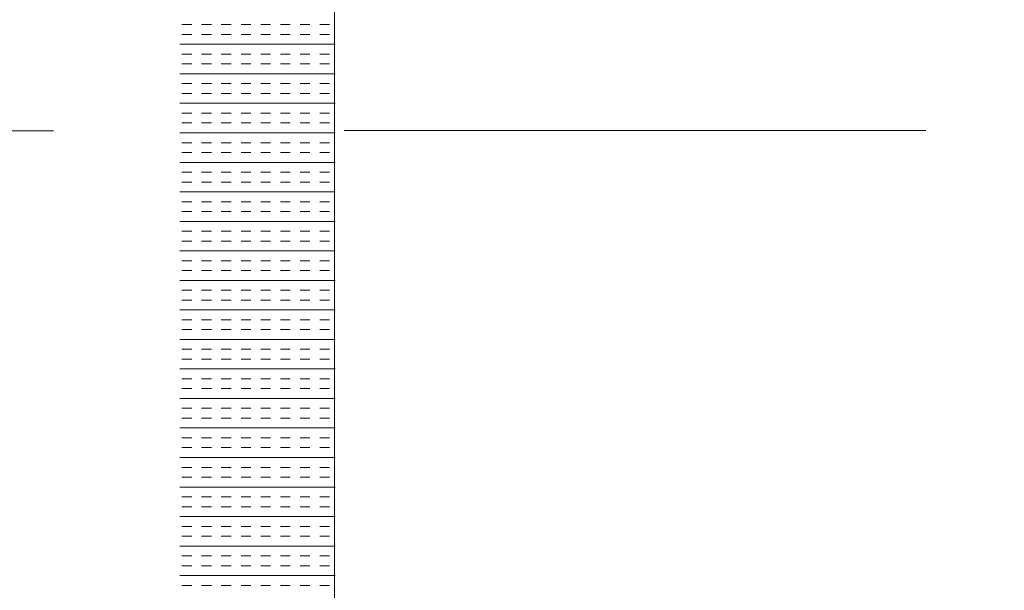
# Model space of a CAD drawing. Extents: x 3940905 to 4145695, y 925352 to 1109797.
# Tile 726 of 1056: x 4038346 to 4038663, y 1097476 to 1097660. Entities that reach past the tile are written whole.
import ezdxf

# ---------------------------------------------------------------- set-up
doc = ezdxf.new("R2010")
doc.units = 0
doc.header["$LTSCALE"] = 750
doc.header["$MEASUREMENT"] = 0
doc.linetypes.add('DASHED2', pattern=[0.375, 0.25, -0.125])
doc.layers.add('BEAM', color=104, linetype='CONTINUOUS', lineweight=0)
doc.layers.add('CKD Equipments', color=252, linetype='CONTINUOUS', lineweight=0)

# ---------------------------------------------------------------- blocks, each defined once
blk = doc.blocks.new('GDXGDRG')
at = {"layer": 'BEAM', "linetype": 'DASHED2'}
blk.add_line((3974227.01, 1043339.91), (3965437.49, 1043337.77), dxfattribs=at)

msp = doc.modelspace()

# ---------------------------------------------------------------- linework, layer by layer
at = {"layer": 'CKD Equipments'}
msp.add_line((4038447.17, 1097871.2, 10238.7), (4038447.17, 1097407.2, 10238.7), dxfattribs=at)
at = {"layer": 'CKD Equipments', "color": 4, "linetype": 'Continuous'}
for p, q in [((4038401.16, 1097658.76, 9913.53), (4038397.99, 1097658.76, 9913.53)), ((4038407.51, 1097658.76, 9913.53), (4038404.34, 1097658.76, 9913.53)), ((4038413.86, 1097658.76, 9913.53), (4038410.69, 1097658.76, 9913.53)), ((4038420.21, 1097658.76, 9913.53), (4038417.04, 1097658.76, 9913.53)), ((4038426.56, 1097658.76, 9913.53), (4038423.39, 1097658.76, 9913.53)), ((4038432.91, 1097658.76, 9913.53), (4038429.74, 1097658.76, 9913.53)), ((4038439.26, 1097658.76, 9913.53), (4038436.09, 1097658.76, 9913.53)), ((4038445.61, 1097658.76, 9913.53), (4038442.44, 1097658.76, 9913.53)), ((4038401.16, 1097655.59, 9913.53), (4038397.99, 1097655.59, 9913.53)), ((4038407.51, 1097655.59, 9913.53), (4038404.34, 1097655.59, 9913.53)), ((4038413.86, 1097655.59, 9913.53), (4038410.69, 1097655.59, 9913.53)), ((4038420.21, 1097655.59, 9913.53), (4038417.04, 1097655.59, 9913.53)), ((4038426.56, 1097655.59, 9913.53), (4038423.39, 1097655.59, 9913.53)), ((4038432.91, 1097655.59, 9913.53), (4038429.74, 1097655.59, 9913.53)), ((4038439.26, 1097655.59, 9913.53), (4038436.09, 1097655.59, 9913.53)), ((4038445.61, 1097655.59, 9913.53), (4038442.44, 1097655.59, 9913.53)), ((4038447.36, 1097652.41, 9913.53), (4038397.36, 1097652.41, 9913.53)), ((4038401.16, 1097649.24, 9913.53), (4038397.99, 1097649.24, 9913.53)), ((4038407.51, 1097649.24, 9913.53), (4038404.34, 1097649.24, 9913.53)), ((4038413.86, 1097649.24, 9913.53), (4038410.69, 1097649.24, 9913.53)), ((4038420.21, 1097649.24, 9913.53), (4038417.04, 1097649.24, 9913.53)), ((4038426.56, 1097649.24, 9913.53), (4038423.39, 1097649.24, 9913.53)), ((4038432.91, 1097649.24, 9913.53), (4038429.74, 1097649.24, 9913.53)), ((4038439.26, 1097649.24, 9913.53), (4038436.09, 1097649.24, 9913.53)), ((4038445.61, 1097649.24, 9913.53), (4038442.44, 1097649.24, 9913.53)), ((4038401.16, 1097646.06, 9913.53), (4038397.99, 1097646.06, 9913.53)), ((4038407.51, 1097646.06, 9913.53), (4038404.34, 1097646.06, 9913.53)), ((4038413.86, 1097646.06, 9913.53), (4038410.69, 1097646.06, 9913.53)), ((4038420.21, 1097646.06, 9913.53), (4038417.04, 1097646.06, 9913.53)), ((4038426.56, 1097646.06, 9913.53), (4038423.39, 1097646.06, 9913.53)), ((4038432.91, 1097646.06, 9913.53), (4038429.74, 1097646.06, 9913.53)), ((4038439.26, 1097646.06, 9913.53), (4038436.09, 1097646.06, 9913.53)), ((4038445.61, 1097646.06, 9913.53), (4038442.44, 1097646.06, 9913.53)), ((4038447.36, 1097642.89, 9913.53), (4038397.36, 1097642.89, 9913.53)), ((4038401.16, 1097639.71, 9913.53), (4038397.99, 1097639.71, 9913.53)), ((4038407.51, 1097639.71, 9913.53), (4038404.34, 1097639.71, 9913.53)), ((4038413.86, 1097639.71, 9913.53), (4038410.69, 1097639.71, 9913.53)), ((4038420.21, 1097639.71, 9913.53), (4038417.04, 1097639.71, 9913.53)), ((4038426.56, 1097639.71, 9913.53), (4038423.39, 1097639.71, 9913.53)), ((4038432.91, 1097639.71, 9913.53), (4038429.74, 1097639.71, 9913.53)), ((4038439.26, 1097639.71, 9913.53), (4038436.09, 1097639.71, 9913.53)), ((4038445.61, 1097639.71, 9913.53), (4038442.44, 1097639.71, 9913.53)), ((4038401.16, 1097636.54, 9913.53), (4038397.99, 1097636.54, 9913.53)), ((4038407.51, 1097636.54, 9913.53), (4038404.34, 1097636.54, 9913.53)), ((4038413.86, 1097636.54, 9913.53), (4038410.69, 1097636.54, 9913.53)), ((4038420.21, 1097636.54, 9913.53), (4038417.04, 1097636.54, 9913.53)), ((4038426.56, 1097636.54, 9913.53), (4038423.39, 1097636.54, 9913.53)), ((4038432.91, 1097636.54, 9913.53), (4038429.74, 1097636.54, 9913.53)), ((4038439.26, 1097636.54, 9913.53), (4038436.09, 1097636.54, 9913.53)), ((4038445.61, 1097636.54, 9913.53), (4038442.44, 1097636.54, 9913.53)), ((4038447.36, 1097633.36, 9913.53), (4038397.36, 1097633.36, 9913.53)), ((4038401.16, 1097630.19, 9913.53), (4038397.99, 1097630.19, 9913.53)), ((4038407.51, 1097630.19, 9913.53), (4038404.34, 1097630.19, 9913.53)), ((4038413.86, 1097630.19, 9913.53), (4038410.69, 1097630.19, 9913.53)), ((4038420.21, 1097630.19, 9913.53), (4038417.04, 1097630.19, 9913.53)), ((4038426.56, 1097630.19, 9913.53), (4038423.39, 1097630.19, 9913.53)), ((4038432.91, 1097630.19, 9913.53), (4038429.74, 1097630.19, 9913.53)), ((4038439.26, 1097630.19, 9913.53), (4038436.09, 1097630.19, 9913.53)), ((4038445.61, 1097630.19, 9913.53), (4038442.44, 1097630.19, 9913.53)), ((4038401.16, 1097627.01, 9913.53), (4038397.99, 1097627.01, 9913.53)), ((4038407.51, 1097627.01, 9913.53), (4038404.34, 1097627.01, 9913.53)), ((4038413.86, 1097627.01, 9913.53), (4038410.69, 1097627.01, 9913.53)), ((4038420.21, 1097627.01, 9913.53), (4038417.04, 1097627.01, 9913.53)), ((4038426.56, 1097627.01, 9913.53), (4038423.39, 1097627.01, 9913.53)), ((4038432.91, 1097627.01, 9913.53), (4038429.74, 1097627.01, 9913.53)), ((4038439.26, 1097627.01, 9913.53), (4038436.09, 1097627.01, 9913.53)), ((4038445.61, 1097627.01, 9913.53), (4038442.44, 1097627.01, 9913.53)), ((4038447.36, 1097623.84, 9913.53), (4038397.36, 1097623.84, 9913.53)), ((4038401.16, 1097620.66, 9913.53), (4038397.99, 1097620.66, 9913.53)), ((4038407.51, 1097620.66, 9913.53), (4038404.34, 1097620.66, 9913.53)), ((4038413.86, 1097620.66, 9913.53), (4038410.69, 1097620.66, 9913.53)), ((4038420.21, 1097620.66, 9913.53), (4038417.04, 1097620.66, 9913.53)), ((4038426.56, 1097620.66, 9913.53), (4038423.39, 1097620.66, 9913.53)), ((4038432.91, 1097620.66, 9913.53), (4038429.74, 1097620.66, 9913.53)), ((4038439.26, 1097620.66, 9913.53), (4038436.09, 1097620.66, 9913.53)), ((4038445.61, 1097620.66, 9913.53), (4038442.44, 1097620.66, 9913.53)), ((4038401.16, 1097617.49, 9913.53), (4038397.99, 1097617.49, 9913.53)), ((4038407.51, 1097617.49, 9913.53), (4038404.34, 1097617.49, 9913.53)), ((4038413.86, 1097617.49, 9913.53), (4038410.69, 1097617.49, 9913.53)), ((4038420.21, 1097617.49, 9913.53), (4038417.04, 1097617.49, 9913.53)), ((4038426.56, 1097617.49, 9913.53), (4038423.39, 1097617.49, 9913.53)), ((4038432.91, 1097617.49, 9913.53), (4038429.74, 1097617.49, 9913.53)), ((4038439.26, 1097617.49, 9913.53), (4038436.09, 1097617.49, 9913.53)), ((4038445.61, 1097617.49, 9913.53), (4038442.44, 1097617.49, 9913.53)), ((4038447.36, 1097614.31, 9913.53), (4038397.36, 1097614.31, 9913.53)), ((4038401.16, 1097611.14, 9913.53), (4038397.99, 1097611.14, 9913.53)), ((4038407.51, 1097611.14, 9913.53), (4038404.34, 1097611.14, 9913.53)), ((4038413.86, 1097611.14, 9913.53), (4038410.69, 1097611.14, 9913.53)), ((4038420.21, 1097611.14, 9913.53), (4038417.04, 1097611.14, 9913.53)), ((4038426.56, 1097611.14, 9913.53), (4038423.39, 1097611.14, 9913.53)), ((4038432.91, 1097611.14, 9913.53), (4038429.74, 1097611.14, 9913.53)), ((4038439.26, 1097611.14, 9913.53), (4038436.09, 1097611.14, 9913.53)), ((4038445.61, 1097611.14, 9913.53), (4038442.44, 1097611.14, 9913.53)), ((4038401.16, 1097607.96, 9913.53), (4038397.99, 1097607.96, 9913.53)), ((4038407.51, 1097607.96, 9913.53), (4038404.34, 1097607.96, 9913.53)), ((4038413.86, 1097607.96, 9913.53), (4038410.69, 1097607.96, 9913.53)), ((4038420.21, 1097607.96, 9913.53), (4038417.04, 1097607.96, 9913.53)), ((4038426.56, 1097607.96, 9913.53), (4038423.39, 1097607.96, 9913.53)), ((4038432.91, 1097607.96, 9913.53), (4038429.74, 1097607.96, 9913.53)), ((4038439.26, 1097607.96, 9913.53), (4038436.09, 1097607.96, 9913.53)), ((4038445.61, 1097607.96, 9913.53), (4038442.44, 1097607.96, 9913.53)), ((4038447.36, 1097604.79, 9913.53), (4038397.36, 1097604.79, 9913.53)), ((4038401.16, 1097601.61, 9913.53), (4038397.99, 1097601.61, 9913.53)), ((4038407.51, 1097601.61, 9913.53), (4038404.34, 1097601.61, 9913.53)), ((4038413.86, 1097601.61, 9913.53), (4038410.69, 1097601.61, 9913.53)), ((4038420.21, 1097601.61, 9913.53), (4038417.04, 1097601.61, 9913.53)), ((4038426.56, 1097601.61, 9913.53), (4038423.39, 1097601.61, 9913.53)), ((4038432.91, 1097601.61, 9913.53), (4038429.74, 1097601.61, 9913.53)), ((4038439.26, 1097601.61, 9913.53), (4038436.09, 1097601.61, 9913.53)), ((4038445.61, 1097601.61, 9913.53), (4038442.44, 1097601.61, 9913.53)), ((4038401.16, 1097598.44, 9913.53), (4038397.99, 1097598.44, 9913.53)), ((4038407.51, 1097598.44, 9913.53), (4038404.34, 1097598.44, 9913.53)), ((4038413.86, 1097598.44, 9913.53), (4038410.69, 1097598.44, 9913.53)), ((4038420.21, 1097598.44, 9913.53), (4038417.04, 1097598.44, 9913.53)), ((4038426.56, 1097598.44, 9913.53), (4038423.39, 1097598.44, 9913.53)), ((4038432.91, 1097598.44, 9913.53), (4038429.74, 1097598.44, 9913.53)), ((4038439.26, 1097598.44, 9913.53), (4038436.09, 1097598.44, 9913.53)), ((4038445.61, 1097598.44, 9913.53), (4038442.44, 1097598.44, 9913.53)), ((4038447.36, 1097595.26, 9913.53), (4038397.36, 1097595.26, 9913.53)), ((4038401.16, 1097592.09, 9913.53), (4038397.99, 1097592.09, 9913.53)), ((4038407.51, 1097592.09, 9913.53), (4038404.34, 1097592.09, 9913.53)), ((4038413.86, 1097592.09, 9913.53), (4038410.69, 1097592.09, 9913.53)), ((4038420.21, 1097592.09, 9913.53), (4038417.04, 1097592.09, 9913.53)), ((4038426.56, 1097592.09, 9913.53), (4038423.39, 1097592.09, 9913.53)), ((4038432.91, 1097592.09, 9913.53), (4038429.74, 1097592.09, 9913.53)), ((4038439.26, 1097592.09, 9913.53), (4038436.09, 1097592.09, 9913.53)), ((4038445.61, 1097592.09, 9913.53), (4038442.44, 1097592.09, 9913.53)), ((4038401.16, 1097588.91, 9913.53), (4038397.99, 1097588.91, 9913.53)), ((4038407.51, 1097588.91, 9913.53), (4038404.34, 1097588.91, 9913.53)), ((4038413.86, 1097588.91, 9913.53), (4038410.69, 1097588.91, 9913.53)), ((4038420.21, 1097588.91, 9913.53), (4038417.04, 1097588.91, 9913.53)), ((4038426.56, 1097588.91, 9913.53), (4038423.39, 1097588.91, 9913.53)), ((4038432.91, 1097588.91, 9913.53), (4038429.74, 1097588.91, 9913.53)), ((4038439.26, 1097588.91, 9913.53), (4038436.09, 1097588.91, 9913.53)), ((4038445.61, 1097588.91, 9913.53), (4038442.44, 1097588.91, 9913.53)), ((4038447.36, 1097585.74, 9913.53), (4038397.36, 1097585.74, 9913.53)), ((4038401.16, 1097582.56, 9913.53), (4038397.99, 1097582.56, 9913.53)), ((4038407.51, 1097582.56, 9913.53), (4038404.34, 1097582.56, 9913.53)), ((4038413.86, 1097582.56, 9913.53), (4038410.69, 1097582.56, 9913.53)), ((4038420.21, 1097582.56, 9913.53), (4038417.04, 1097582.56, 9913.53)), ((4038426.56, 1097582.56, 9913.53), (4038423.39, 1097582.56, 9913.53)), ((4038432.91, 1097582.56, 9913.53), (4038429.74, 1097582.56, 9913.53)), ((4038439.26, 1097582.56, 9913.53), (4038436.09, 1097582.56, 9913.53)), ((4038445.61, 1097582.56, 9913.53), (4038442.44, 1097582.56, 9913.53)), ((4038401.16, 1097579.39, 9913.53), (4038397.99, 1097579.39, 9913.53)), ((4038407.51, 1097579.39, 9913.53), (4038404.34, 1097579.39, 9913.53)), ((4038413.86, 1097579.39, 9913.53), (4038410.69, 1097579.39, 9913.53)), ((4038420.21, 1097579.39, 9913.53), (4038417.04, 1097579.39, 9913.53)), ((4038426.56, 1097579.39, 9913.53), (4038423.39, 1097579.39, 9913.53)), ((4038432.91, 1097579.39, 9913.53), (4038429.74, 1097579.39, 9913.53)), ((4038439.26, 1097579.39, 9913.53), (4038436.09, 1097579.39, 9913.53)), ((4038445.61, 1097579.39, 9913.53), (4038442.44, 1097579.39, 9913.53)), ((4038447.36, 1097576.21, 9913.53), (4038397.36, 1097576.21, 9913.53)), ((4038401.16, 1097573.04, 9913.53), (4038397.99, 1097573.04, 9913.53)), ((4038407.51, 1097573.04, 9913.53), (4038404.34, 1097573.04, 9913.53)), ((4038413.86, 1097573.04, 9913.53), (4038410.69, 1097573.04, 9913.53)), ((4038420.21, 1097573.04, 9913.53), (4038417.04, 1097573.04, 9913.53)), ((4038426.56, 1097573.04, 9913.53), (4038423.39, 1097573.04, 9913.53)), ((4038432.91, 1097573.04, 9913.53), (4038429.74, 1097573.04, 9913.53)), ((4038439.26, 1097573.04, 9913.53), (4038436.09, 1097573.04, 9913.53)), ((4038445.61, 1097573.04, 9913.53), (4038442.44, 1097573.04, 9913.53)), ((4038401.16, 1097569.86, 9913.53), (4038397.99, 1097569.86, 9913.53)), ((4038407.51, 1097569.86, 9913.53), (4038404.34, 1097569.86, 9913.53)), ((4038413.86, 1097569.86, 9913.53), (4038410.69, 1097569.86, 9913.53)), ((4038420.21, 1097569.86, 9913.53), (4038417.04, 1097569.86, 9913.53)), ((4038426.56, 1097569.86, 9913.53), (4038423.39, 1097569.86, 9913.53)), ((4038432.91, 1097569.86, 9913.53), (4038429.74, 1097569.86, 9913.53)), ((4038439.26, 1097569.86, 9913.53), (4038436.09, 1097569.86, 9913.53)), ((4038445.61, 1097569.86, 9913.53), (4038442.44, 1097569.86, 9913.53)), ((4038447.36, 1097566.69, 9913.53), (4038397.36, 1097566.69, 9913.53)), ((4038401.16, 1097563.51, 9913.53), (4038397.99, 1097563.51, 9913.53)), ((4038407.51, 1097563.51, 9913.53), (4038404.34, 1097563.51, 9913.53)), ((4038413.86, 1097563.51, 9913.53), (4038410.69, 1097563.51, 9913.53)), ((4038420.21, 1097563.51, 9913.53), (4038417.04, 1097563.51, 9913.53)), ((4038426.56, 1097563.51, 9913.53), (4038423.39, 1097563.51, 9913.53)), ((4038432.91, 1097563.51, 9913.53), (4038429.74, 1097563.51, 9913.53)), ((4038439.26, 1097563.51, 9913.53), (4038436.09, 1097563.51, 9913.53)), ((4038445.61, 1097563.51, 9913.53), (4038442.44, 1097563.51, 9913.53)), ((4038401.16, 1097560.34, 9913.53), (4038397.99, 1097560.34, 9913.53)), ((4038407.51, 1097560.34, 9913.53), (4038404.34, 1097560.34, 9913.53)), ((4038413.86, 1097560.34, 9913.53), (4038410.69, 1097560.34, 9913.53)), ((4038420.21, 1097560.34, 9913.53), (4038417.04, 1097560.34, 9913.53)), ((4038426.56, 1097560.34, 9913.53), (4038423.39, 1097560.34, 9913.53)), ((4038432.91, 1097560.34, 9913.53), (4038429.74, 1097560.34, 9913.53)), ((4038439.26, 1097560.34, 9913.53), (4038436.09, 1097560.34, 9913.53)), ((4038445.61, 1097560.34, 9913.53), (4038442.44, 1097560.34, 9913.53)), ((4038447.36, 1097557.16, 9913.53), (4038397.36, 1097557.16, 9913.53)), ((4038401.16, 1097553.99, 9913.53), (4038397.99, 1097553.99, 9913.53)), ((4038407.51, 1097553.99, 9913.53), (4038404.34, 1097553.99, 9913.53)), ((4038413.86, 1097553.99, 9913.53), (4038410.69, 1097553.99, 9913.53)), ((4038420.21, 1097553.99, 9913.53), (4038417.04, 1097553.99, 9913.53)), ((4038426.56, 1097553.99, 9913.53), (4038423.39, 1097553.99, 9913.53)), ((4038432.91, 1097553.99, 9913.53), (4038429.74, 1097553.99, 9913.53)), ((4038439.26, 1097553.99, 9913.53), (4038436.09, 1097553.99, 9913.53)), ((4038445.61, 1097553.99, 9913.53), (4038442.44, 1097553.99, 9913.53)), ((4038401.16, 1097550.81, 9913.53), (4038397.99, 1097550.81, 9913.53)), ((4038407.51, 1097550.81, 9913.53), (4038404.34, 1097550.81, 9913.53)), ((4038413.86, 1097550.81, 9913.53), (4038410.69, 1097550.81, 9913.53)), ((4038420.21, 1097550.81, 9913.53), (4038417.04, 1097550.81, 9913.53)), ((4038426.56, 1097550.81, 9913.53), (4038423.39, 1097550.81, 9913.53)), ((4038432.91, 1097550.81, 9913.53), (4038429.74, 1097550.81, 9913.53)), ((4038439.26, 1097550.81, 9913.53), (4038436.09, 1097550.81, 9913.53)), ((4038445.61, 1097550.81, 9913.53), (4038442.44, 1097550.81, 9913.53)), ((4038447.36, 1097547.64, 9913.53), (4038397.36, 1097547.64, 9913.53)), ((4038401.16, 1097544.46, 9913.53), (4038397.99, 1097544.46, 9913.53)), ((4038407.51, 1097544.46, 9913.53), (4038404.34, 1097544.46, 9913.53)), ((4038413.86, 1097544.46, 9913.53), (4038410.69, 1097544.46, 9913.53)), ((4038420.21, 1097544.46, 9913.53), (4038417.04, 1097544.46, 9913.53)), ((4038426.56, 1097544.46, 9913.53), (4038423.39, 1097544.46, 9913.53)), ((4038432.91, 1097544.46, 9913.53), (4038429.74, 1097544.46, 9913.53)), ((4038439.26, 1097544.46, 9913.53), (4038436.09, 1097544.46, 9913.53)), ((4038445.61, 1097544.46, 9913.53), (4038442.44, 1097544.46, 9913.53)), ((4038401.16, 1097541.29, 9913.53), (4038397.99, 1097541.29, 9913.53)), ((4038407.51, 1097541.29, 9913.53), (4038404.34, 1097541.29, 9913.53)), ((4038413.86, 1097541.29, 9913.53), (4038410.69, 1097541.29, 9913.53)), ((4038420.21, 1097541.29, 9913.53), (4038417.04, 1097541.29, 9913.53)), ((4038426.56, 1097541.29, 9913.53), (4038423.39, 1097541.29, 9913.53)), ((4038432.91, 1097541.29, 9913.53), (4038429.74, 1097541.29, 9913.53)), ((4038439.26, 1097541.29, 9913.53), (4038436.09, 1097541.29, 9913.53)), ((4038445.61, 1097541.29, 9913.53), (4038442.44, 1097541.29, 9913.53)), ((4038447.36, 1097538.11, 9913.53), (4038397.36, 1097538.11, 9913.53)), ((4038401.16, 1097534.94, 9913.53), (4038397.99, 1097534.94, 9913.53)), ((4038407.51, 1097534.94, 9913.53), (4038404.34, 1097534.94, 9913.53)), ((4038413.86, 1097534.94, 9913.53), (4038410.69, 1097534.94, 9913.53)), ((4038420.21, 1097534.94, 9913.53), (4038417.04, 1097534.94, 9913.53)), ((4038426.56, 1097534.94, 9913.53), (4038423.39, 1097534.94, 9913.53)), ((4038432.91, 1097534.94, 9913.53), (4038429.74, 1097534.94, 9913.53)), ((4038439.26, 1097534.94, 9913.53), (4038436.09, 1097534.94, 9913.53)), ((4038445.61, 1097534.94, 9913.53), (4038442.44, 1097534.94, 9913.53)), ((4038401.16, 1097531.76, 9913.53), (4038397.99, 1097531.76, 9913.53)), ((4038407.51, 1097531.76, 9913.53), (4038404.34, 1097531.76, 9913.53)), ((4038413.86, 1097531.76, 9913.53), (4038410.69, 1097531.76, 9913.53)), ((4038420.21, 1097531.76, 9913.53), (4038417.04, 1097531.76, 9913.53)), ((4038426.56, 1097531.76, 9913.53), (4038423.39, 1097531.76, 9913.53)), ((4038432.91, 1097531.76, 9913.53), (4038429.74, 1097531.76, 9913.53)), ((4038439.26, 1097531.76, 9913.53), (4038436.09, 1097531.76, 9913.53)), ((4038445.61, 1097531.76, 9913.53), (4038442.44, 1097531.76, 9913.53)), ((4038447.36, 1097528.59, 9913.53), (4038397.36, 1097528.59, 9913.53)), ((4038401.16, 1097525.41, 9913.53), (4038397.99, 1097525.41, 9913.53)), ((4038407.51, 1097525.41, 9913.53), (4038404.34, 1097525.41, 9913.53)), ((4038413.86, 1097525.41, 9913.53), (4038410.69, 1097525.41, 9913.53)), ((4038420.21, 1097525.41, 9913.53), (4038417.04, 1097525.41, 9913.53)), ((4038426.56, 1097525.41, 9913.53), (4038423.39, 1097525.41, 9913.53)), ((4038432.91, 1097525.41, 9913.53), (4038429.74, 1097525.41, 9913.53)), ((4038439.26, 1097525.41, 9913.53), (4038436.09, 1097525.41, 9913.53)), ((4038445.61, 1097525.41, 9913.53), (4038442.44, 1097525.41, 9913.53)), ((4038401.16, 1097522.24, 9913.53), (4038397.99, 1097522.24, 9913.53)), ((4038407.51, 1097522.24, 9913.53), (4038404.34, 1097522.24, 9913.53)), ((4038413.86, 1097522.24, 9913.53), (4038410.69, 1097522.24, 9913.53)), ((4038420.21, 1097522.24, 9913.53), (4038417.04, 1097522.24, 9913.53)), ((4038426.56, 1097522.24, 9913.53), (4038423.39, 1097522.24, 9913.53)), ((4038432.91, 1097522.24, 9913.53), (4038429.74, 1097522.24, 9913.53)), ((4038439.26, 1097522.24, 9913.53), (4038436.09, 1097522.24, 9913.53)), ((4038445.61, 1097522.24, 9913.53), (4038442.44, 1097522.24, 9913.53)), ((4038447.36, 1097519.06, 9913.53), (4038397.36, 1097519.06, 9913.53)), ((4038401.16, 1097515.89, 9913.53), (4038397.99, 1097515.89, 9913.53)), ((4038407.51, 1097515.89, 9913.53), (4038404.34, 1097515.89, 9913.53)), ((4038413.86, 1097515.89, 9913.53), (4038410.69, 1097515.89, 9913.53)), ((4038420.21, 1097515.89, 9913.53), (4038417.04, 1097515.89, 9913.53)), ((4038426.56, 1097515.89, 9913.53), (4038423.39, 1097515.89, 9913.53)), ((4038432.91, 1097515.89, 9913.53), (4038429.74, 1097515.89, 9913.53)), ((4038439.26, 1097515.89, 9913.53), (4038436.09, 1097515.89, 9913.53)), ((4038445.61, 1097515.89, 9913.53), (4038442.44, 1097515.89, 9913.53)), ((4038401.16, 1097512.71, 9913.53), (4038397.99, 1097512.71, 9913.53)), ((4038407.51, 1097512.71, 9913.53), (4038404.34, 1097512.71, 9913.53)), ((4038413.86, 1097512.71, 9913.53), (4038410.69, 1097512.71, 9913.53)), ((4038420.21, 1097512.71, 9913.53), (4038417.04, 1097512.71, 9913.53)), ((4038426.56, 1097512.71, 9913.53), (4038423.39, 1097512.71, 9913.53)), ((4038432.91, 1097512.71, 9913.53), (4038429.74, 1097512.71, 9913.53)), ((4038439.26, 1097512.71, 9913.53), (4038436.09, 1097512.71, 9913.53)), ((4038445.61, 1097512.71, 9913.53), (4038442.44, 1097512.71, 9913.53)), ((4038447.36, 1097509.54, 9913.53), (4038397.36, 1097509.54, 9913.53)), ((4038401.16, 1097506.36, 9913.53), (4038397.99, 1097506.36, 9913.53)), ((4038407.51, 1097506.36, 9913.53), (4038404.34, 1097506.36, 9913.53)), ((4038413.86, 1097506.36, 9913.53), (4038410.69, 1097506.36, 9913.53)), ((4038420.21, 1097506.36, 9913.53), (4038417.04, 1097506.36, 9913.53)), ((4038426.56, 1097506.36, 9913.53), (4038423.39, 1097506.36, 9913.53)), ((4038432.91, 1097506.36, 9913.53), (4038429.74, 1097506.36, 9913.53)), ((4038439.26, 1097506.36, 9913.53), (4038436.09, 1097506.36, 9913.53)), ((4038445.61, 1097506.36, 9913.53), (4038442.44, 1097506.36, 9913.53)), ((4038401.16, 1097503.19, 9913.53), (4038397.99, 1097503.19, 9913.53)), ((4038407.51, 1097503.19, 9913.53), (4038404.34, 1097503.19, 9913.53)), ((4038413.86, 1097503.19, 9913.53), (4038410.69, 1097503.19, 9913.53)), ((4038420.21, 1097503.19, 9913.53), (4038417.04, 1097503.19, 9913.53)), ((4038426.56, 1097503.19, 9913.53), (4038423.39, 1097503.19, 9913.53)), ((4038432.91, 1097503.19, 9913.53), (4038429.74, 1097503.19, 9913.53)), ((4038439.26, 1097503.19, 9913.53), (4038436.09, 1097503.19, 9913.53)), ((4038445.61, 1097503.19, 9913.53), (4038442.44, 1097503.19, 9913.53)), ((4038447.36, 1097500.01, 9913.53), (4038397.36, 1097500.01, 9913.53)), ((4038401.16, 1097496.84, 9913.53), (4038397.99, 1097496.84, 9913.53)), ((4038407.51, 1097496.84, 9913.53), (4038404.34, 1097496.84, 9913.53)), ((4038413.86, 1097496.84, 9913.53), (4038410.69, 1097496.84, 9913.53)), ((4038420.21, 1097496.84, 9913.53), (4038417.04, 1097496.84, 9913.53)), ((4038426.56, 1097496.84, 9913.53), (4038423.39, 1097496.84, 9913.53)), ((4038432.91, 1097496.84, 9913.53), (4038429.74, 1097496.84, 9913.53)), ((4038439.26, 1097496.84, 9913.53), (4038436.09, 1097496.84, 9913.53)), ((4038445.61, 1097496.84, 9913.53), (4038442.44, 1097496.84, 9913.53)), ((4038401.16, 1097493.66, 9913.53), (4038397.99, 1097493.66, 9913.53)), ((4038407.51, 1097493.66, 9913.53), (4038404.34, 1097493.66, 9913.53)), ((4038413.86, 1097493.66, 9913.53), (4038410.69, 1097493.66, 9913.53)), ((4038420.21, 1097493.66, 9913.53), (4038417.04, 1097493.66, 9913.53)), ((4038426.56, 1097493.66, 9913.53), (4038423.39, 1097493.66, 9913.53)), ((4038432.91, 1097493.66, 9913.53), (4038429.74, 1097493.66, 9913.53)), ((4038439.26, 1097493.66, 9913.53), (4038436.09, 1097493.66, 9913.53)), ((4038445.61, 1097493.66, 9913.53), (4038442.44, 1097493.66, 9913.53)), ((4038447.36, 1097490.49, 9913.53), (4038397.36, 1097490.49, 9913.53)), ((4038401.16, 1097487.31, 9913.53), (4038397.99, 1097487.31, 9913.53)), ((4038407.51, 1097487.31, 9913.53), (4038404.34, 1097487.31, 9913.53)), ((4038413.86, 1097487.31, 9913.53), (4038410.69, 1097487.31, 9913.53)), ((4038420.21, 1097487.31, 9913.53), (4038417.04, 1097487.31, 9913.53)), ((4038426.56, 1097487.31, 9913.53), (4038423.39, 1097487.31, 9913.53)), ((4038432.91, 1097487.31, 9913.53), (4038429.74, 1097487.31, 9913.53)), ((4038439.26, 1097487.31, 9913.53), (4038436.09, 1097487.31, 9913.53)), ((4038445.61, 1097487.31, 9913.53), (4038442.44, 1097487.31, 9913.53)), ((4038401.16, 1097484.14, 9913.53), (4038397.99, 1097484.14, 9913.53)), ((4038407.51, 1097484.14, 9913.53), (4038404.34, 1097484.14, 9913.53)), ((4038413.86, 1097484.14, 9913.53), (4038410.69, 1097484.14, 9913.53)), ((4038420.21, 1097484.14, 9913.53), (4038417.04, 1097484.14, 9913.53)), ((4038426.56, 1097484.14, 9913.53), (4038423.39, 1097484.14, 9913.53)), ((4038432.91, 1097484.14, 9913.53), (4038429.74, 1097484.14, 9913.53)), ((4038439.26, 1097484.14, 9913.53), (4038436.09, 1097484.14, 9913.53)), ((4038445.61, 1097484.14, 9913.53), (4038442.44, 1097484.14, 9913.53)), ((4038447.36, 1097480.96, 9913.53), (4038397.36, 1097480.96, 9913.53)), ((4038401.16, 1097477.79, 9913.53), (4038397.99, 1097477.79, 9913.53)), ((4038407.51, 1097477.79, 9913.53), (4038404.34, 1097477.79, 9913.53)), ((4038413.86, 1097477.79, 9913.53), (4038410.69, 1097477.79, 9913.53)), ((4038420.21, 1097477.79, 9913.53), (4038417.04, 1097477.79, 9913.53)), ((4038426.56, 1097477.79, 9913.53), (4038423.39, 1097477.79, 9913.53)), ((4038432.91, 1097477.79, 9913.53), (4038429.74, 1097477.79, 9913.53)), ((4038439.26, 1097477.79, 9913.53), (4038436.09, 1097477.79, 9913.53)), ((4038445.61, 1097477.79, 9913.53), (4038442.44, 1097477.79, 9913.53))]:
    msp.add_line(p, q, dxfattribs=at)

# ---------------------------------------------------------------- block references
at = {"layer": 'BEAM'}
msp.add_blockref('GDXGDRG', (70598.32, 54286.19, -7.61), dxfattribs=at)

doc.saveas('drawing.dxf')
